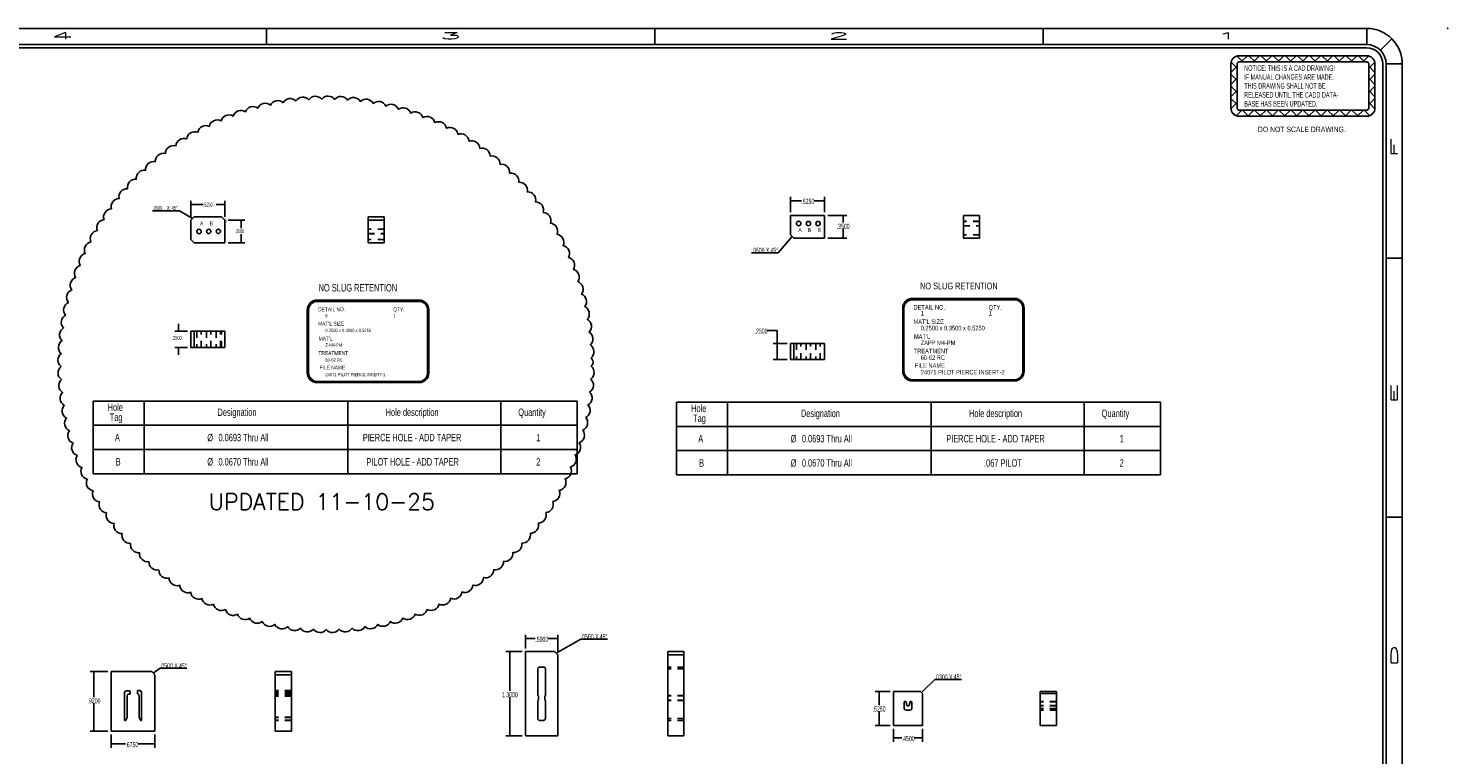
# Model space of a CAD drawing. Header units: inches. Extents: x 1880 to 2363, y -453 to -54.
# Tile 798 of 1056: x 2070 to 2092, y -144 to -133. Entities that reach past the tile are written whole.
import ezdxf

# ---------------------------------------------------------------- set-up
doc = ezdxf.new("R2010")
doc.units = ezdxf.units.IN
doc.header["$LTSCALE"] = 0.5
doc.header["$MEASUREMENT"] = 0
doc.linetypes.add('HIDDEN', pattern=[0.225, 0.15, -0.075])
for name, color, linetype in [('DSS-M-S', 53, 'Continuous'), ('SID-M-D', 42, 'Continuous'), ('SID-M-H', 4, 'HIDDEN'), ('SID-M-M', 233, 'Continuous'), ('SID-M-S', 105, 'Continuous'), ('SID-M-S2', 1, 'Continuous')]:
    doc.layers.add(name, color=color, linetype=linetype)
doc.styles.add('R', font='ROMAND.SHX')
doc.styles.add('SLDTEXTSTYLE0', font='TXT', dxfattribs={"width": 0.595745})
doc.styles.add('SLDTEXTSTYLE1', font='TXT', dxfattribs={"width": 0.744681})
doc.styles.add('T', font='romans.shx')

# ---------------------------------------------------------------- blocks, each defined once
blk = doc.blocks.new('SW_NOTE_0')
at = {"layer": 'DSS-M-S', "color": 0, "insert": (0, 0.11), "char_height": 0.08504, "attachment_point": 1, "style": 'SLDTEXTSTYLE0'}
blk.add_mtext('RELEASED UNTIL THE CADD DATA-', dxfattribs=at)
blk = doc.blocks.new('SW_NOTE_0_1')
at = {"layer": 'DSS-M-S', "color": 0, "insert": (0, 0.11), "char_height": 0.08504, "attachment_point": 1, "style": 'SLDTEXTSTYLE0'}
blk.add_mtext('BASE HAS BEEN UPDATED.', dxfattribs=at)
blk = doc.blocks.new('SW_NOTE_0_2')
at = {"layer": 'DSS-M-S', "color": 0, "insert": (0.872, 0.11), "char_height": 0.08504, "attachment_point": 2, "style": 'SLDTEXTSTYLE1'}
blk.add_mtext('DO NOT SCALE DRAWING.', dxfattribs=at)
blk = doc.blocks.new('SW_NOTE_0_3')
at = {"layer": 'DSS-M-S', "color": 0, "insert": (0, 0.11), "char_height": 0.08504, "attachment_point": 1, "style": 'SLDTEXTSTYLE0'}
blk.add_mtext('THIS DRAWING SHALL NOT BE', dxfattribs=at)
blk = doc.blocks.new('SW_NOTE_0_4')
at = {"layer": 'DSS-M-S', "color": 0, "insert": (0, 0.11), "char_height": 0.08504, "attachment_point": 1, "style": 'SLDTEXTSTYLE0'}
blk.add_mtext('IF MANUAL CHANGES ARE MADE.', dxfattribs=at)
blk = doc.blocks.new('SW_NOTE_0_5')
at = {"layer": 'DSS-M-S', "color": 0, "insert": (0, 0.11), "char_height": 0.08504, "attachment_point": 1, "style": 'SLDTEXTSTYLE0'}
blk.add_mtext('NOTICE: THIS IS A CAD DRAWING!', dxfattribs=at)
blk = doc.blocks.new('DMBLK256')
at = {"layer": 'DSS-M-S', "color": 8}
for p, q in [((-0.89, 0.409), (-0.982, 0.501)), ((-0.949, 0.505), (1.022, 0.505)), ((-0.916, 0.409), (-0.82, 0.505)), ((-0.702, 0.409), (-0.798, 0.505)), ((-0.728, 0.409), (-0.633, 0.505)), ((-0.514, 0.409), (-0.61, 0.505)), ((-0.54, 0.409), (-0.445, 0.505)), ((-0.327, 0.409), (-0.422, 0.505)), ((-0.352, 0.409), (-0.257, 0.505)), ((-0.139, 0.409), (-0.234, 0.505)), ((-0.165, 0.409), (-0.069, 0.505)), ((0.049, 0.409), (-0.046, 0.505)), ((0.023, 0.409), (0.119, 0.505)), ((0.237, 0.409), (0.142, 0.505)), ((0.211, 0.409), (0.307, 0.505)), ((0.425, 0.409), (0.329, 0.505)), ((0.399, 0.409), (0.495, 0.505)), ((0.613, 0.409), (0.517, 0.505)), ((0.587, 0.409), (0.683, 0.505)), ((0.801, 0.409), (0.705, 0.505)), ((0.775, 0.409), (0.871, 0.505)), ((0.989, 0.409), (0.893, 0.505)), ((0.963, 0.409), (1.054, 0.501)), ((-1.077, -0.303), (-1.077, 0.377)), ((-1.077, 0.248), (-0.981, 0.344)), ((-0.981, 0.124), (-1.077, 0.22)), ((-0.981, 0.312), (-1.074, 0.405)), ((-0.981, -0.303), (-0.981, 0.377)), ((-0.949, 0.409), (1.022, 0.409)), ((1.054, 0.312), (1.147, 0.405)), ((1.054, 0.377), (1.054, -0.303)), ((1.15, 0.248), (1.054, 0.344)), ((1.054, 0.124), (1.15, 0.22)), ((1.15, 0.377), (1.15, -0.303)), ((-1.077, 0.06), (-0.981, 0.156)), ((-0.981, -0.064), (-1.077, 0.032)), ((1.15, 0.06), (1.054, 0.156)), ((1.054, -0.064), (1.15, 0.032)), ((-1.077, -0.128), (-0.981, -0.032)), ((-0.981, -0.251), (-1.077, -0.156)), ((1.15, -0.128), (1.054, -0.032)), ((1.054, -0.251), (1.15, -0.156)), ((-1.076, -0.315), (-0.981, -0.22)), ((-1.001, -0.42), (-1.066, -0.355)), ((-0.995, -0.422), (-0.908, -0.335)), ((1.022, -0.335), (-0.949, -0.335)), ((1.022, -0.431), (-0.949, -0.431)), ((-0.802, -0.431), (-0.898, -0.335)), ((-0.816, -0.431), (-0.721, -0.335)), ((-0.614, -0.431), (-0.71, -0.335)), ((-0.628, -0.431), (-0.533, -0.335)), ((-0.426, -0.431), (-0.522, -0.335)), ((-0.44, -0.431), (-0.345, -0.335)), ((-0.239, -0.431), (-0.334, -0.335)), ((-0.252, -0.431), (-0.157, -0.335)), ((-0.051, -0.431), (-0.146, -0.335)), ((-0.065, -0.431), (0.031, -0.335)), ((0.137, -0.431), (0.042, -0.335)), ((0.123, -0.431), (0.219, -0.335)), ((0.325, -0.431), (0.23, -0.335)), ((0.311, -0.431), (0.407, -0.335)), ((0.513, -0.431), (0.417, -0.335)), ((0.499, -0.431), (0.595, -0.335)), ((0.701, -0.431), (0.605, -0.335)), ((0.687, -0.431), (0.783, -0.335)), ((0.889, -0.431), (0.793, -0.335)), ((0.875, -0.431), (0.971, -0.335)), ((1.068, -0.422), (0.981, -0.335)), ((1.149, -0.315), (1.054, -0.22)), ((1.074, -0.42), (1.139, -0.355))]:
    blk.add_line(p, q, dxfattribs=at)
for centre, radius, start, end in [((-0.949, 0.377), 0.128, 90, 180), ((1.022, 0.377), 0.128, 0, 90), ((-0.949, 0.377), 0.0319, 90, 180), ((1.022, 0.377), 0.0319, 0, 90), ((-0.949, -0.303), 0.128, 180, 270), ((-0.949, -0.303), 0.0319, 180, 270), ((1.022, -0.303), 0.0319, 270, 0), ((1.022, -0.303), 0.128, 270, 0)]:
    blk.add_arc(centre, radius, start, end, dxfattribs=at)
at = {"layer": 'DSS-M-S', "color": 154}
for name, p in [('SW_NOTE_0_5', (-0.87, 0.246)), ('SW_NOTE_0_4', (-0.87, 0.108)), ('SW_NOTE_0_3', (-0.87, -0.029)), ('SW_NOTE_0', (-0.87, -0.167)), ('SW_NOTE_0_1', (-0.87, -0.305)), ('SW_NOTE_0_2', (-0.852, -0.7))]:
    blk.add_blockref(name, p, dxfattribs=at)
blk = doc.blocks.new('*U9')
at = {"layer": 'SID-M-D'}
blk.add_point((1.25, 22.55), dxfattribs=at)
at = {"layer": 'SID-M-S'}
for p, q in [((0, 22.55), (-34, 22.55)), ((-17, 22.55), (-17, 22.3)), ((-11, 22.55), (-11, 22.3)), ((-5, 22.55), (-5, 22.3)), ((0, 22.3), (0, 22.55)), ((0.212, 22.212), (0.389, 22.389)), ((0, 22.3), (-34, 22.3)), ((0, 22.25), (-34, 22.25)), ((0.25, 0), (0.25, 22)), ((0.3, 0), (0.3, 22)), ((0.3, 22), (0.55, 22)), ((0.55, 0), (0.55, 22)), ((0.3, 19), (0.55, 19)), ((0.3, 15), (0.55, 15))]:
    blk.add_line(p, q, dxfattribs=at)
for radius, start in [(0.55, 360), (0.3, 360), (0.25, 0)]:
    blk.add_arc((0, 22), radius, start, 90, dxfattribs=at)
blk.add_blockref('DMBLK256', (-1.022, 21.623), dxfattribs=at)
at = {"layer": 'SID-M-D', "style": 'R', "width": 4}
for s, p in [('4', (-20.327, 22.386)), ('3', (-14.327, 22.386)), ('2', (-8.327, 22.386)), ('1', (-2.327, 22.386))]:
    blk.add_text(s, height=0.1, dxfattribs=at).set_placement(p)
for s, p in [('F', (0.476, 20.547)), ('E', (0.476, 16.743)), ('D', (0.476, 12.681))]:
    blk.add_text(s, height=0.1, rotation=90, dxfattribs=at).set_placement(p)

msp = doc.modelspace()

# ---------------------------------------------------------------- linework, layer by layer
at = {"layer": 'SID-M-D'}
for p, q in [((2082.04674, -135.74093), (2082.04674, -135.50394)), ((2082.57174, -135.74093), (2082.57174, -135.50394)), ((2072.78168, -135.81372), (2072.78168, -135.56334)), ((2072.78168, -135.62334), (2072.97048, -135.62334)), ((2073.30668, -135.62334), (2073.16998, -135.62334)), ((2073.30668, -135.81372), (2073.30668, -135.56334)), ((2082.04674, -135.56394), (2082.21347, -135.56394)), ((2082.57174, -135.56394), (2082.41297, -135.56394)), ((2073.35668, -135.86372), (2073.6172, -135.86372)), ((2073.5572, -135.86372), (2073.5572, -135.98667)), ((2082.62174, -135.79093), (2082.91843, -135.79093)), ((2082.85843, -135.79093), (2082.85843, -135.90173)), ((2073.5572, -136.21372), (2073.5572, -136.08192)), ((2082.07174, -136.11593), (2081.85712, -136.36829)), ((2082.62174, -136.14093), (2082.91843, -136.14093)), ((2082.85843, -136.14093), (2082.85843, -135.99698)), ((2073.35668, -136.21372), (2073.6172, -136.21372)), ((2081.85712, -136.36829), (2081.44387, -136.36829)), ((2072.59151, -137.58043), (2072.59151, -137.46505)), ((2072.73168, -137.58043), (2072.53151, -137.58043)), ((2081.69032, -137.56817), (2081.84032, -137.56817)), ((2081.84032, -138.01762), (2081.84032, -137.56817)), ((2072.73168, -137.83043), (2072.53151, -137.83043)), ((2072.59151, -137.83043), (2072.59151, -137.94581)), ((2081.99674, -137.76762), (2081.78032, -137.76762)), ((2081.99674, -138.01762), (2081.78032, -138.01762)), ((2077.95063, -142.47844), (2077.95063, -142.26754)), ((2078.45063, -142.52844), (2078.45063, -142.26754)), ((2077.95063, -142.32754), (2078.10327, -142.32754)), ((2078.45063, -142.32754), (2078.30277, -142.32754)), ((2078.42563, -142.55344), (2078.80426, -142.33484)), ((2078.80426, -142.33484), (2079.21751, -142.33484)), ((2077.90063, -142.52844), (2077.65015, -142.52844)), ((2077.71015, -142.52844), (2077.71015, -143.13598)), ((2071.5012, -142.83681), (2071.22459, -142.83681)), ((2071.28459, -142.83681), (2071.28459, -143.23015)), ((2072.2012, -142.86181), (2072.305, -142.78602)), ((2072.305, -142.78602), (2072.71825, -142.78602)), ((2084.0714, -143.16114), (2084.27353, -142.95901)), ((2084.27353, -142.95901), (2084.68678, -142.95901)), ((2083.5864, -143.14614), (2083.35461, -143.14614)), ((2083.41461, -143.14614), (2083.41461, -143.35691)), ((2071.28459, -143.75681), (2071.28459, -143.3254)), ((2077.71015, -143.82844), (2077.71015, -143.23123)), ((2083.41461, -143.67114), (2083.41461, -143.45216)), ((2071.5012, -143.75681), (2071.22459, -143.75681)), ((2071.5512, -143.80681), (2071.5512, -144.01435)), ((2072.2262, -143.80681), (2072.2262, -144.01435)), ((2077.90063, -143.82844), (2077.65015, -143.82844)), ((2083.5864, -143.67114), (2083.35461, -143.67114)), ((2083.6364, -143.72114), (2083.6364, -143.92148)), ((2084.0864, -143.72114), (2084.0864, -143.92148)), ((2071.5512, -143.95435), (2071.76975, -143.95435)), ((2072.2262, -143.95435), (2071.96925, -143.95435)), ((2083.6364, -143.86148), (2083.76425, -143.86148)), ((2084.0864, -143.86148), (2083.96375, -143.86148))]:
    msp.add_line(p, q, dxfattribs=at)
at = {"layer": 'SID-M-D', "color": 0}
for p, q in [((2072.60453, -135.72201), (2072.19128, -135.72201)), ((2072.80668, -135.83872), (2072.60453, -135.72201)), ((2071.27037, -138.65747), (2071.27037, -139.03247)), ((2071.27037, -138.65747), (2072.05777, -138.65747)), ((2072.05777, -138.65747), (2072.05777, -139.03247)), ((2072.05777, -138.65747), (2075.20738, -138.65747)), ((2075.20738, -138.65747), (2075.20738, -139.03247)), ((2075.20738, -138.65747), (2077.56958, -138.65747)), ((2077.56958, -138.65747), (2077.56958, -139.03247)), ((2077.56958, -138.65747), (2078.75068, -138.65747)), ((2078.75068, -138.65747), (2078.75068, -139.03247)), ((2080.28396, -138.67455), (2087.76428, -138.67455)), ((2080.28396, -138.67455), (2080.28396, -139.79955)), ((2081.07137, -138.67455), (2081.07137, -139.79955)), ((2084.22097, -138.67455), (2084.22097, -139.79955)), ((2086.58318, -138.67455), (2086.58318, -139.79955)), ((2087.76428, -138.67455), (2087.76428, -139.79955)), ((2071.27037, -139.03247), (2072.05777, -139.03247)), ((2071.27037, -139.03247), (2071.27037, -139.40747)), ((2072.05777, -139.03247), (2075.20738, -139.03247)), ((2072.05777, -139.03247), (2072.05777, -139.40747)), ((2075.20738, -139.03247), (2077.56958, -139.03247)), ((2075.20738, -139.03247), (2075.20738, -139.40747)), ((2077.56958, -139.03247), (2078.75068, -139.03247)), ((2077.56958, -139.03247), (2077.56958, -139.40747)), ((2078.75068, -139.03247), (2078.75068, -139.40747)), ((2080.28396, -139.04955), (2087.76428, -139.04955)), ((2071.27037, -139.40747), (2071.27037, -139.78247)), ((2071.27037, -139.40747), (2072.05777, -139.40747)), ((2072.05777, -139.40747), (2072.05777, -139.78247)), ((2072.05777, -139.40747), (2075.20738, -139.40747)), ((2075.20738, -139.40747), (2075.20738, -139.78247)), ((2075.20738, -139.40747), (2077.56958, -139.40747)), ((2077.56958, -139.40747), (2077.56958, -139.78247)), ((2077.56958, -139.40747), (2078.75068, -139.40747)), ((2078.75068, -139.40747), (2078.75068, -139.78247)), ((2080.28396, -139.42455), (2087.76428, -139.42455)), ((2071.27037, -139.78247), (2072.05777, -139.78247)), ((2072.05777, -139.78247), (2075.20738, -139.78247)), ((2075.20738, -139.78247), (2077.56958, -139.78247)), ((2077.56958, -139.78247), (2078.75068, -139.78247)), ((2080.28396, -139.79955), (2087.76428, -139.79955))]:
    msp.add_line(p, q, dxfattribs=at)
at = {"layer": 'SID-M-D'}
for points in [[(2072.78168, -135.62334), (2072.84168, -135.63257), (2072.84168, -135.61411)], [(2073.30668, -135.62334), (2073.24668, -135.61411), (2073.24668, -135.63257)], [(2082.04674, -135.56394), (2082.08674, -135.5701), (2082.08674, -135.55779)], [(2082.57174, -135.56394), (2082.53174, -135.55779), (2082.53174, -135.5701)], [(2073.5572, -135.86372), (2073.54797, -135.92372), (2073.56643, -135.92372)], [(2082.85843, -135.79093), (2082.85228, -135.83093), (2082.86459, -135.83093)], [(2073.5572, -136.21372), (2073.56643, -136.15372), (2073.54797, -136.15372)], [(2082.07174, -136.11593), (2082.04113, -136.14242), (2082.05051, -136.15039)], [(2082.85843, -136.14093), (2082.86459, -136.10093), (2082.85228, -136.10093)], [(2072.59151, -137.58043), (2072.60074, -137.52043), (2072.58228, -137.52043)], [(2072.59151, -137.83043), (2072.58228, -137.89043), (2072.60074, -137.89043)], [(2081.84032, -137.76762), (2081.83417, -137.80762), (2081.84648, -137.80762)], [(2081.84032, -138.01762), (2081.84648, -137.97762), (2081.83417, -137.97762)], [(2077.95063, -142.32754), (2078.01063, -142.33677), (2078.01063, -142.3183)], [(2078.45063, -142.32754), (2078.39063, -142.3183), (2078.39063, -142.33677)], [(2078.42563, -142.55344), (2078.4822, -142.53143), (2078.47297, -142.51545)], [(2077.71015, -142.52844), (2077.70092, -142.58844), (2077.71939, -142.58844)], [(2071.28459, -142.83681), (2071.27536, -142.89681), (2071.29382, -142.89681)], [(2072.2012, -142.86181), (2072.2551, -142.83389), (2072.24421, -142.81898)], [(2083.41461, -143.14614), (2083.40538, -143.20614), (2083.42384, -143.20614)], [(2084.0714, -143.16114), (2084.12036, -143.12524), (2084.1073, -143.11218)], [(2083.41461, -143.67114), (2083.42384, -143.61114), (2083.40538, -143.61114)], [(2071.28459, -143.75681), (2071.29382, -143.69681), (2071.27536, -143.69681)], [(2077.71015, -143.82844), (2077.71939, -143.76844), (2077.70092, -143.76844)], [(2071.5512, -143.95435), (2071.6112, -143.96358), (2071.6112, -143.94512)], [(2072.2262, -143.95435), (2072.1662, -143.94512), (2072.1662, -143.96358)], [(2083.6364, -143.86148), (2083.6964, -143.87071), (2083.6964, -143.85225)], [(2084.0864, -143.86148), (2084.0264, -143.85225), (2084.0264, -143.87071)]]:
    msp.add_solid(points, dxfattribs=at)
at = {"layer": 'SID-M-D', "color": 0}
msp.add_solid([(2072.80668, -135.83872), (2072.75934, -135.80072), (2072.75011, -135.81671)], dxfattribs=at)
at = {"layer": 'SID-M-H'}
for p, q in [((2084.9664, -135.88126), (2084.7164, -135.88126)), ((2084.9664, -135.88243), (2084.7164, -135.88243)), ((2075.7686, -136.00405), (2075.5186, -136.00405)), ((2075.7686, -136.00522), (2075.5186, -136.00522)), ((2075.5186, -136.07222), (2075.7686, -136.07222)), ((2075.5186, -136.07339), (2075.7686, -136.07339)), ((2075.7686, -136.16372), (2075.5186, -136.16372)), ((2084.7164, -135.94943), (2084.9664, -135.94943)), ((2084.7164, -135.9506), (2084.9664, -135.9506)), ((2084.9664, -136.09093), (2084.7164, -136.09093)), ((2072.87201, -137.58043), (2072.87201, -137.83043)), ((2072.94135, -137.83043), (2072.94135, -137.58043)), ((2073.02318, -137.58043), (2073.02318, -137.83043)), ((2073.09018, -137.83043), (2073.09018, -137.58043)), ((2073.17318, -137.58043), (2073.17318, -137.83043)), ((2073.24018, -137.83043), (2073.24018, -137.58043)), ((2073.25668, -137.83043), (2073.25668, -137.58043)), ((2082.13707, -137.76762), (2082.13707, -138.01762)), ((2082.20641, -138.01762), (2082.20641, -137.76762)), ((2082.28824, -137.76762), (2082.28824, -138.01762)), ((2082.35524, -138.01762), (2082.35524, -137.76762)), ((2082.43824, -137.76762), (2082.43824, -138.01762)), ((2082.50524, -138.01762), (2082.50524, -137.76762)), ((2080.39949, -142.76627), (2080.14949, -142.76627)), ((2080.39949, -142.79627), (2080.14949, -142.79627)), ((2074.33391, -143.12964), (2074.08391, -143.12964)), ((2074.33391, -143.13464), (2074.08391, -143.13464)), ((2074.33391, -143.13481), (2074.08391, -143.13481)), ((2074.33391, -143.14181), (2074.08391, -143.14181)), ((2074.33391, -143.15681), (2074.08391, -143.15681)), ((2074.33391, -143.16181), (2074.08391, -143.16181)), ((2074.33391, -143.17997), (2074.08391, -143.17997)), ((2074.33391, -143.18081), (2074.08391, -143.18081)), ((2074.33391, -143.18483), (2074.08391, -143.18483)), ((2074.33391, -143.18798), (2074.08391, -143.18798)), ((2074.33391, -143.18815), (2074.08391, -143.18815)), ((2074.33391, -143.18984), (2074.08391, -143.18984)), ((2074.33391, -143.21347), (2074.08391, -143.21347)), ((2074.33391, -143.21444), (2074.08391, -143.21444)), ((2080.39949, -143.20527), (2080.14949, -143.20527)), ((2080.39949, -143.21027), (2080.14949, -143.21027)), ((2080.39949, -143.28027), (2080.14949, -143.28027)), ((2080.39949, -143.28527), (2080.14949, -143.28527)), ((2086.15461, -143.29897), (2085.90461, -143.29897)), ((2086.15461, -143.30303), (2085.90461, -143.30303)), ((2086.15461, -143.30414), (2085.90461, -143.30414)), ((2086.15461, -143.35896), (2085.90461, -143.35896)), ((2086.15461, -143.36511), (2085.90461, -143.36511)), ((2074.33391, -143.54231), (2074.08391, -143.54231)), ((2074.33391, -143.54516), (2074.08391, -143.54516)), ((2074.33391, -143.58681), (2074.08391, -143.58681)), ((2074.33391, -143.58966), (2074.08391, -143.58966)), ((2074.33391, -143.59398), (2074.08391, -143.59398)), ((2080.39949, -143.56061), (2080.14949, -143.56061)), ((2080.39949, -143.59061), (2080.14949, -143.59061)), ((2086.15461, -143.40614), (2085.90461, -143.40614)), ((2086.15461, -143.43331), (2085.90461, -143.43331))]:
    msp.add_line(p, q, dxfattribs=at)
at = {"layer": 'SID-M-M'}
for p, q in [((2074.58087, -137.24997), (2074.58087, -138.22287)), ((2074.58087, -137.24997), (2074.58087, -138.22287)), ((2074.60087, -137.24997), (2074.60087, -138.22287)), ((2074.73212, -137.09872), (2076.30661, -137.09872)), ((2074.73212, -137.09872), (2076.30661, -137.09872)), ((2074.73212, -137.11872), (2076.30661, -137.11872)), ((2076.43786, -137.24997), (2076.43786, -138.22287)), ((2076.45786, -137.24997), (2076.45786, -138.22287)), ((2076.45786, -137.24997), (2076.45786, -138.22287)), ((2083.77867, -137.2239), (2083.77867, -138.1968)), ((2083.79867, -137.2239), (2083.79867, -138.1968)), ((2083.92992, -137.07265), (2085.50441, -137.07265)), ((2083.92992, -137.09265), (2085.50441, -137.09265)), ((2085.63566, -137.2239), (2085.63566, -138.1968)), ((2085.65566, -137.2239), (2085.65566, -138.1968)), ((2074.73212, -138.35412), (2076.30661, -138.35412)), ((2083.92992, -138.32805), (2085.50441, -138.32805)), ((2083.92992, -138.34805), (2085.50441, -138.34805)), ((2074.73212, -138.37412), (2076.30661, -138.37412)), ((2074.73212, -138.37412), (2076.30661, -138.37412))]:
    msp.add_line(p, q, dxfattribs=at)
for centre, radius, start, end in [((2074.73212, -137.24997), 0.15125, 90, 180), ((2074.73212, -137.24997), 0.13125, 90, 180), ((2076.30661, -137.24997), 0.15125, 0, 90), ((2076.30661, -137.24997), 0.15125, 0, 90), ((2076.30661, -137.24997), 0.13125, 0, 90), ((2083.92992, -137.2239), 0.15125, 90, 180), ((2083.92992, -137.2239), 0.13125, 90, 180), ((2085.50441, -137.2239), 0.15125, 0, 90), ((2085.50441, -137.2239), 0.13125, 0, 90), ((2074.73212, -138.22287), 0.15125, 180, 270), ((2074.73212, -138.22287), 0.15125, 180, 270), ((2074.73212, -138.22287), 0.13125, 180, 270), ((2076.30661, -138.22287), 0.15125, 270, 0), ((2076.30661, -138.22287), 0.13125, 270, 0), ((2076.30661, -138.22287), 0.15125, 270, 0), ((2083.92992, -138.1968), 0.15125, 180, 270), ((2083.92992, -138.1968), 0.13125, 180, 270), ((2085.50441, -138.1968), 0.13125, 270, 0), ((2085.50441, -138.1968), 0.15125, 270, 0)]:
    msp.add_arc(centre, radius, start, end, dxfattribs=at)
at = {"layer": 'SID-M-S'}
for p, q in [((2072.83168, -135.81372), (2072.78168, -135.86372)), ((2072.78168, -135.86372), (2072.78168, -136.16372)), ((2073.25668, -135.81372), (2072.83168, -135.81372)), ((2073.30668, -135.86372), (2073.25668, -135.81372)), ((2073.30668, -136.21372), (2073.30668, -135.86372)), ((2075.7686, -135.81372), (2075.5186, -135.81372)), ((2075.5186, -135.86372), (2075.5186, -135.81372)), ((2075.7686, -135.86372), (2075.5186, -135.86372)), ((2075.5186, -136.21372), (2075.5186, -135.86372)), ((2075.7686, -135.86372), (2075.7686, -135.81372)), ((2075.7686, -136.21372), (2075.7686, -135.86372)), ((2082.57174, -135.79093), (2082.04674, -135.79093)), ((2082.04674, -135.79093), (2082.04674, -136.09093)), ((2082.57174, -136.14093), (2082.57174, -135.79093)), ((2084.7164, -136.14093), (2084.7164, -135.79093)), ((2084.9664, -135.79093), (2084.7164, -135.79093)), ((2084.9664, -136.14093), (2084.9664, -135.79093)), ((2072.78168, -136.16372), (2072.83168, -136.21372)), ((2082.04674, -136.09093), (2082.09674, -136.14093)), ((2082.09674, -136.14093), (2082.57174, -136.14093)), ((2084.9664, -136.14093), (2084.7164, -136.14093)), ((2072.83168, -136.21372), (2073.30668, -136.21372)), ((2075.7686, -136.21372), (2075.5186, -136.21372)), ((2072.78168, -137.83043), (2072.78168, -137.58043)), ((2072.78168, -137.58043), (2072.83168, -137.58043)), ((2072.83168, -137.83043), (2072.83168, -137.58043)), ((2072.83168, -137.58043), (2073.30668, -137.58043)), ((2073.30668, -137.83043), (2073.30668, -137.58043)), ((2072.78168, -137.83043), (2072.83168, -137.83043)), ((2072.83168, -137.83043), (2073.30668, -137.83043)), ((2082.04674, -138.01762), (2082.04674, -137.76762)), ((2082.04674, -137.76762), (2082.57174, -137.76762)), ((2082.09674, -138.01762), (2082.09674, -137.76762)), ((2082.57174, -138.01762), (2082.57174, -137.76762)), ((2082.04674, -138.01762), (2082.57174, -138.01762)), ((2078.40063, -142.52844), (2077.95063, -142.52844)), ((2077.95063, -142.52844), (2077.95063, -143.82844)), ((2078.45063, -142.57844), (2078.40063, -142.52844)), ((2078.45063, -143.82844), (2078.45063, -142.57844)), ((2080.39949, -142.52844), (2080.14949, -142.52844)), ((2080.14949, -143.82844), (2080.14949, -142.52844)), ((2080.39949, -142.57844), (2080.14949, -142.57844)), ((2080.39949, -143.82844), (2080.39949, -142.52844)), ((2072.1762, -142.83681), (2071.5512, -142.83681)), ((2071.5512, -142.83681), (2071.5512, -143.75681)), ((2072.2262, -142.88681), (2072.1762, -142.83681)), ((2072.2262, -143.75681), (2072.2262, -142.88681)), ((2074.33391, -142.83681), (2074.08391, -142.83681)), ((2074.08391, -143.75681), (2074.08391, -142.83681)), ((2074.33391, -142.88681), (2074.08391, -142.88681)), ((2074.33391, -143.75681), (2074.33391, -142.83681)), ((2078.14141, -142.79627), (2078.14141, -143.20527)), ((2078.22984, -142.76627), (2078.17141, -142.76627)), ((2078.25984, -143.20527), (2078.25984, -142.79627)), ((2071.75703, -143.16181), (2071.75703, -143.58681)), ((2071.8342, -143.13464), (2071.7842, -143.13464)), ((2071.84137, -143.18081), (2071.84137, -143.14181)), ((2071.95803, -143.13481), (2071.95803, -143.17997)), ((2071.9932, -143.12964), (2071.9632, -143.12964)), ((2072.02037, -143.58681), (2072.02037, -143.15681)), ((2084.0564, -143.14614), (2083.6364, -143.14614)), ((2083.6364, -143.14614), (2083.6364, -143.67114)), ((2084.0864, -143.17614), (2084.0564, -143.14614)), ((2084.0864, -143.67114), (2084.0864, -143.17614)), ((2085.90461, -143.67114), (2085.90461, -143.14614)), ((2086.15461, -143.14614), (2085.90461, -143.14614)), ((2086.15461, -143.17614), (2085.90461, -143.17614)), ((2086.15461, -143.67114), (2086.15461, -143.14614)), ((2071.79637, -143.54231), (2071.79637, -143.21444)), ((2071.79654, -143.21347), (2071.80514, -143.18984)), ((2071.8078, -143.18798), (2071.8342, -143.18798)), ((2071.96143, -143.18483), (2071.97057, -143.18815)), ((2071.97226, -143.18984), (2071.98086, -143.21347)), ((2071.98103, -143.21444), (2071.98103, -143.54231)), ((2078.14141, -143.28527), (2078.14141, -143.56061)), ((2078.14641, -143.21027), (2078.15141, -143.21027)), ((2078.15141, -143.28027), (2078.14641, -143.28027)), ((2078.15141, -143.21027), (2078.15141, -143.28027)), ((2078.24984, -143.28027), (2078.24984, -143.21027)), ((2078.24984, -143.21027), (2078.25484, -143.21027)), ((2078.25484, -143.28027), (2078.24984, -143.28027)), ((2078.25984, -143.56061), (2078.25984, -143.28527)), ((2083.80423, -143.30414), (2083.80423, -143.40614)), ((2083.82566, -143.29897), (2083.8094, -143.29897)), ((2083.84301, -143.35896), (2083.83071, -143.30303)), ((2083.87215, -143.36511), (2083.85066, -143.36511)), ((2083.8921, -143.30303), (2083.87979, -143.35896)), ((2083.9134, -143.29897), (2083.89715, -143.29897)), ((2083.91857, -143.40614), (2083.91857, -143.30414)), ((2071.7642, -143.59398), (2071.76995, -143.59398)), ((2071.77653, -143.58966), (2071.79578, -143.54516)), ((2071.98162, -143.54516), (2072.00086, -143.58966)), ((2072.00745, -143.59398), (2072.0132, -143.59398)), ((2078.17141, -143.59061), (2078.22984, -143.59061)), ((2083.8314, -143.43331), (2083.8914, -143.43331)), ((2071.5512, -143.75681), (2072.2262, -143.75681)), ((2074.33391, -143.75681), (2074.08391, -143.75681)), ((2077.95063, -143.82844), (2078.45063, -143.82844)), ((2080.39949, -143.82844), (2080.14949, -143.82844)), ((2083.6364, -143.67114), (2084.0864, -143.67114)), ((2086.15461, -143.67114), (2085.90461, -143.67114))]:
    msp.add_line(p, q, dxfattribs=at)
for centre, radius in [((2082.17174, -135.91593), 0.03467), ((2082.32174, -135.91593), 0.0335), ((2082.47174, -135.91593), 0.0335), ((2072.90668, -136.03872), 0.03467), ((2073.05668, -136.03872), 0.0335), ((2073.20668, -136.03872), 0.0335)]:
    msp.add_circle(centre, radius, dxfattribs=at)
for centre, radius, start, end in [((2078.17141, -142.79627), 0.03, 90, 180), ((2078.22984, -142.79627), 0.03, 0, 90), ((2071.7842, -143.16181), 0.02717, 90, 180), ((2071.8342, -143.14181), 0.00717, 0, 90), ((2071.9632, -143.13481), 0.00517, 90, 180), ((2071.9632, -143.17997), 0.00517, 180, 250), ((2071.9932, -143.15681), 0.02717, 0, 90), ((2071.7992, -143.21444), 0.00283, 160, 180), ((2071.8078, -143.19081), 0.00283, 90, 160), ((2071.8342, -143.18081), 0.00717, 270, 0), ((2071.9696, -143.19081), 0.00283, 20, 70), ((2071.9782, -143.21444), 0.00283, 0, 20), ((2078.14641, -143.20527), 0.005, 180, 270), ((2078.14641, -143.28527), 0.005, 90, 180), ((2078.25484, -143.20527), 0.005, 270, 0), ((2078.25484, -143.28527), 0.005, 0, 90), ((2083.8094, -143.30414), 0.00517, 90, 180), ((2083.82566, -143.30414), 0.00517, 12.407419, 90), ((2083.85066, -143.35728), 0.00783, 192.407419, 270), ((2083.87215, -143.35728), 0.00783, 270, 347.592581), ((2083.89715, -143.30414), 0.00517, 90, 167.592581), ((2083.9134, -143.30414), 0.00517, 0, 90), ((2071.7642, -143.58681), 0.00717, 180, 270), ((2071.76995, -143.58681), 0.00717, 270, 336.611518), ((2071.7892, -143.54231), 0.00717, 336.611518, 0), ((2071.9882, -143.54231), 0.00717, 180, 203.388482), ((2072.00745, -143.58681), 0.00717, 203.388482, 270), ((2072.0132, -143.58681), 0.00717, 270, 0), ((2078.17141, -143.56061), 0.03, 180, 270), ((2078.22984, -143.56061), 0.03, 270, 0), ((2083.8314, -143.40614), 0.02717, 180, 270), ((2083.8914, -143.40614), 0.02717, 270, 0)]:
    msp.add_arc(centre, radius, start, end, dxfattribs=at)
at = {"layer": 'SID-M-S2'}
msp.add_lwpolyline([(2078.964, -137.99181, 0.5), (2078.95426, -137.79206, 0.5), (2078.93478, -137.59303, 0.5), (2078.90561, -137.39519, 0.5), (2078.86681, -137.19901, 0.5), (2078.81849, -137.00496, 0.5), (2078.76074, -136.8135, 0.5), (2078.69372, -136.62508, 0.5), (2078.61758, -136.44017, 0.5), (2078.53249, -136.25919, 0.5), (2078.43868, -136.08258, 0.5), (2078.33635, -135.91076, 0.5), (2078.22576, -135.74414, 0.5), (2078.10716, -135.58312, 0.5), (2077.98085, -135.42809, 0.5), (2077.84711, -135.2794, 0.5), (2077.70628, -135.13742, 0.5), (2077.55868, -135.00249, 0.5), (2077.40467, -134.87493, 0.5), (2077.24462, -134.75503, 0.5), (2077.0789, -134.6431, 0.5), (2076.90791, -134.53939, 0.5), (2076.73207, -134.44415, 0.5), (2076.55178, -134.35761, 0.5), (2076.36749, -134.27997, 0.5), (2076.17962, -134.21143, 0.5), (2075.98863, -134.15214, 0.5), (2075.79498, -134.10224, 0.5), (2075.59912, -134.06186, 0.5), (2075.40152, -134.03109, 0.5), (2075.20265, -134.01, 0.5), (2075.00299, -133.99865, 0.5), (2074.80302, -133.99706, 0.5), (2074.60321, -134.00524, 0.5), (2074.40403, -134.02316, 0.5), (2074.20597, -134.05079, 0.5), (2074.00949, -134.08805, 0.5), (2073.81507, -134.13486, 0.5), (2073.62316, -134.19111, 0.5), (2073.43423, -134.25666, 0.5), (2073.24872, -134.33135, 0.5), (2073.06708, -134.41502, 0.5), (2072.88975, -134.50745, 0.5), (2072.71714, -134.60843, 0.5), (2072.54966, -134.71772, 0.5), (2072.38772, -134.83506, 0.5), (2072.2317, -134.96016, 0.5), (2072.08198, -135.09273, 0.5), (2071.9389, -135.23245, 0.5), (2071.80282, -135.37899, 0.5), (2071.67406, -135.532, 0.5), (2071.55292, -135.69111, 0.5), (2071.43969, -135.85595, 0.5), (2071.33465, -136.02612, 0.5), (2071.23804, -136.20121, 0.5), (2071.15009, -136.38082, 0.5), (2071.07102, -136.5645, 0.5), (2071.00101, -136.75183, 0.5), (2070.94023, -136.94235, 0.5), (2070.88882, -137.13561, 0.5), (2070.84691, -137.33115, 0.5), (2070.8146, -137.5285, 0.5), (2070.79196, -137.72719, 0.5), (2070.77905, -137.92676, 0.5), (2070.7759, -138.12671, 0.5), (2070.78252, -138.32658, 0.5), (2070.79888, -138.52589, 0.5), (2070.82496, -138.72416, 0.5), (2070.86069, -138.92093, 0.5), (2070.90598, -139.11571, 0.5), (2070.96072, -139.30805, 0.5), (2071.0248, -139.49749, 0.5), (2071.09804, -139.68357, 0.5), (2071.18028, -139.86586, 0.5), (2071.27133, -140.04391, 0.5), (2071.37096, -140.21731, 0.5), (2071.47893, -140.38563, 0.5), (2071.595, -140.54848, 0.5), (2071.71888, -140.70547, 0.5), (2071.85028, -140.85623, 0.5), (2071.98887, -141.00039, 0.5), (2072.13435, -141.13761, 0.5), (2072.28635, -141.26757, 0.5), (2072.44451, -141.38995, 0.5), (2072.60846, -141.50446, 0.5), (2072.7778, -141.61083, 0.5), (2072.95214, -141.7088, 0.5), (2073.13105, -141.79815, 0.5), (2073.31411, -141.87865, 0.5), (2073.50088, -141.95012, 0.5), (2073.69092, -142.01239, 0.5), (2073.88377, -142.0653, 0.5), (2074.07898, -142.10874, 0.5), (2074.27607, -142.14259, 0.5), (2074.47459, -142.16678, 0.5), (2074.67404, -142.18125, 0.5), (2074.87397, -142.18596, 0.5), (2075.07388, -142.18091, 0.5), (2075.27331, -142.1661, 0.5), (2075.47178, -142.14157, 0.5), (2075.66882, -142.10738, 0.5), (2075.86395, -142.06362, 0.5), (2076.05671, -142.01037, 0.5), (2076.24665, -141.94778, 0.5), (2076.4333, -141.87599, 0.5), (2076.61622, -141.79518, 0.5), (2076.79498, -141.70552, 0.5), (2076.96915, -141.60725, 0.5), (2077.13831, -141.50059, 0.5), (2077.30206, -141.3858, 0.5), (2077.46002, -141.26316, 0.5), (2077.61179, -141.13294, 0.5), (2077.75703, -140.99547, 0.5), (2077.89539, -140.85107, 0.5), (2078.02652, -140.7001, 0.5), (2078.15014, -140.54289, 0.5), (2078.26592, -140.37984, 0.5), (2078.37361, -140.21134, 0.5), (2078.47295, -140.03777, 0.5), (2078.56369, -139.85956, 0.5), (2078.64562, -139.67714, 0.5), (2078.71855, -139.49093, 0.5), (2078.7823, -139.30138, 0.5), (2078.83671, -139.10895, 0.5), (2078.88167, -138.91409, 0.5), (2078.91706, -138.71726, 0.5), (2078.9428, -138.51895, 0.5), (2078.95883, -138.31961, 0.5), (2078.9651, -138.11973, 0.5)], format="xyb", close=True, dxfattribs=at)

# ---------------------------------------------------------------- block references
at = {"layer": 'SID-M-D'}
msp.add_blockref('*U9', (2090.94783, -155.452), dxfattribs=at)

# ---------------------------------------------------------------- texts
at = {"layer": 'SID-M-D', "style": 'SLDTEXTSTYLE0', "width": 0.75}
for s, height, p in [('A', 0.06, (2072.92281, -135.94224)), ('B', 0.06, (2073.07241, -135.94334)), ('B', 0.06, (2073.28655, -135.90132)), ('A', 0.06, (2082.16794, -136.04641)), ('B', 0.06, (2082.31754, -136.04751)), ('B', 0.06, (2082.46754, -136.04751)), ('NO SLUG RETENTION', 0.1145833, (2074.75516, -136.96557)), ('NO SLUG RETENTION', 0.1041667, (2084.04751, -136.93268)), ('DETAIL NO.', 0.06, (2074.74751, -137.27168)), ('QTY.', 0.06, (2075.90896, -137.27168)), ('DETAIL NO.', 0.07, (2083.94531, -137.24561)), ('QTY.', 0.07, (2085.10676, -137.24561)), ("MAT'L SIZE", 0.06, (2074.74751, -137.49258)), ('6', 0.05, (2074.85948, -137.36445)), ('1', 0.05, (2075.90896, -137.36445)), ("MAT'L SIZE", 0.07, (2083.94531, -137.46651)), ('1', 0.07, (2084.05728, -137.33838)), ('1', 0.07, (2085.10676, -137.33838)), ("MAT'L", 0.06, (2074.75536, -137.72355)), ('0.2500 x 0.4000 x 0.5250', 0.05, (2074.85948, -137.59235)), ("MAT'L", 0.07, (2083.95316, -137.69748)), ('0.2500 x 0.3500 x 0.5250', 0.07, (2084.05728, -137.56628)), ('TREATMENT', 0.06, (2074.75208, -137.94679)), ('Z-M4-PM', 0.05, (2074.85948, -137.81927)), ('TREATMENT', 0.07, (2083.94988, -137.92072)), ('ZAPP M4-PM', 0.07, (2084.05728, -137.7932)), ('FILE NAME', 0.06, (2074.77028, -138.17027)), ('60-62 RC', 0.05, (2074.85948, -138.04809)), ('FILE NAME', 0.07, (2083.96808, -138.1442)), ('60-62 RC', 0.07, (2084.05728, -138.02202)), ('24071 PILOT PIERCE INSERT-1', 0.05, (2074.85948, -138.27391)), ('24071 PILOT PIERCE INSERT-2', 0.07, (2084.05728, -138.24784))]:
    msp.add_text(s, height=height, dxfattribs=at).set_placement(p)
at = {"layer": 'SID-M-D', "color": 0, "attachment_point": 1, "style": 'SLDTEXTSTYLE0'}
for s, insert, char_height in [('.0500', (2072.19128, -135.64466), 0.06), ('X', (2072.41328, -135.64466), 0.06), ('45°', (2072.48387, -135.64466), 0.06), ('Hole', (2071.49697, -138.69727), 0.114583), ('Designation', (2073.19334, -138.77365), 0.1145833), ('Hole description', (2075.79116, -138.77365), 0.1145833), ('Quantity', (2077.84036, -138.77365), 0.114583), ('Hole', (2080.51056, -138.71435), 0.114583), ('Designation', (2082.20693, -138.79074), 0.1145833), ('Hole description', (2084.80476, -138.79074), 0.1145833), ('Quantity', (2086.85396, -138.79074), 0.114583), ('Tag', (2071.52795, -138.85004), 0.114583), ('Tag', (2080.54154, -138.86713), 0.114583), ('A', (2071.60752, -139.1647), 0.11458), ('%%c', (2073.03535, -139.1647), 0.114583), ('0.0693 Thru All', (2073.20831, -139.1647), 0.1145833), ('PIERCE HOLE - ADD TAPER', (2075.43903, -139.1647), 0.1145833), ('1', (2078.1178, -139.1647), 0.11458), ('A', (2080.62112, -139.18259), 0.11458), ('%%c', (2082.04895, -139.18259), 0.114583), ('0.0693 Thru All', (2082.2219, -139.18259), 0.1145833), ('PIERCE HOLE - ADD TAPER', (2084.45262, -139.18259), 0.1145833), ('1', (2087.1314, -139.18259), 0.11458), ('B', (2071.62025, -139.5397), 0.11458), ('%%c', (2073.03535, -139.5397), 0.114583), ('0.0670 Thru All', (2073.20831, -139.5397), 0.1145833), ('PILOT HOLE - ADD TAPER', (2075.49505, -139.5397), 0.1145833), ('2', (2078.1178, -139.5397), 0.11458), ('B', (2080.63385, -139.55759), 0.11458), ('%%c', (2082.04895, -139.55759), 0.114583), ('0.0670 Thru All', (2082.2219, -139.55759), 0.1145833), ('.067 PILOT', (2085.03604, -139.55759), 0.114583), ('2', (2087.1314, -139.55759), 0.11458)]:
    msp.add_mtext(s, dxfattribs=dict(at, insert=insert, char_height=char_height))
at = {"layer": 'SID-M-D', "attachment_point": 1, "style": 'SLDTEXTSTYLE0'}
for s, insert, char_height in [('.5250', (2072.97048, -135.59362), 0.06), ('.5250', (2082.21347, -135.53422), 0.08), ('.3500', (2082.75868, -135.91964), 0.08), ('.3500', (2073.45745, -136.00458), 0.06), ('.0500', (2081.44387, -136.29094), 0.08), ('X', (2081.66587, -136.29094), 0.08), ('45°', (2081.73646, -136.29094), 0.08), ('.2500', (2072.49176, -137.65318), 0.06), ('.2500', (2081.49082, -137.53845), 0.08), ('.5000', (2078.10327, -142.29782), 0.08), ('.0500', (2078.80426, -142.25749), 0.08), ('X', (2079.02626, -142.25749), 0.08), ('45°', (2079.09684, -142.25749), 0.08), ('.0500', (2072.305, -142.70868), 0.08), ('X', (2072.527, -142.70868), 0.08), ('45°', (2072.59759, -142.70868), 0.08), ('.0300', (2084.27353, -142.88166), 0.08), ('X', (2084.49553, -142.88166), 0.08), ('45°', (2084.56612, -142.88166), 0.08), ('1.3000', (2077.58824, -143.15389), 0.08), ('.9200', (2071.18484, -143.24806), 0.08), ('.5250', (2083.31486, -143.37482), 0.08), ('.4500', (2083.76425, -143.83176), 0.08), ('.6750', (2071.76975, -143.92463), 0.08)]:
    msp.add_mtext(s, dxfattribs=dict(at, insert=insert, char_height=char_height))
at = {"layer": 'SID-M-S2', "insert": (2073.05866, -140.08864), "char_height": 0.25, "width": 4.1639127, "attachment_point": 1, "style": 'T'}
msp.add_mtext('{UPDATED 11-10-25}', dxfattribs=at)

doc.saveas('drawing.dxf')
